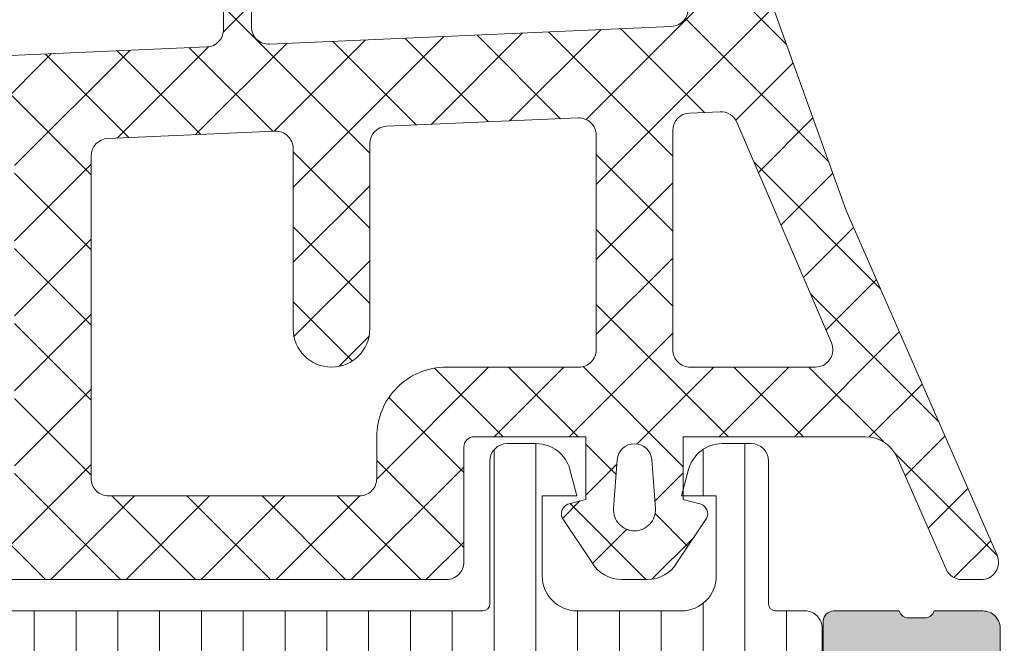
# Model space of a CAD drawing. Header units: millimetres. Extents: x 144573 to 336993, y 74252 to 247042.
# Tile 731 of 1056: x 224750 to 224778, y 185290 to 185308. Entities that reach past the tile are written whole.
import ezdxf

# ---------------------------------------------------------------- set-up
doc = ezdxf.new("R2010")
doc.units = ezdxf.units.MM
doc.layers.add('FASÁDA DETAILNÍ', color=255, linetype='Continuous', lineweight=0)
doc.layers.add('NOVA', color=255, linetype='Continuous', lineweight=0)

# ---------------------------------------------------------------- blocks, each defined once
blk = doc.blocks.new('A$C69D17D4D')
at = {"layer": 'FASÁDA DETAILNÍ'}
h = blk.add_hatch(color=256, dxfattribs=at)
edge = h.paths.add_edge_path()
edge.add_arc((1643.31799277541, 11964.49986385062), 0.5000674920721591, 0.007732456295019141, 89.99226754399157)
edge.add_line((1643.318060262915, 11964.99993133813), (1639.318060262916, 11964.99993133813))
edge.add_arc((1639.318127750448, 11964.49986385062), 0.5000674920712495, 90.00773245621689, 179.9922675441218)
edge.add_line((1638.818060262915, 11964.49993133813), (1638.818060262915, 11963.19988251))
edge.add_arc((1639.318097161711, 11963.1999194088), 0.5000369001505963, 180.0042279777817, 269.9957720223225)
edge.add_line((1639.318060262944, 11962.69988251), (1639.818060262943, 11962.69988251))
edge.add_line((1639.818060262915, 11962.69988251), (1639.818060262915, 11963.69988251))
edge.add_line((1639.818060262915, 11963.69988251), (1641.318060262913, 11963.69988251))
edge.add_arc((1641.318097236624, 11962.69991948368), 0.9999630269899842, -0.002118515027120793, 90.00211851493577, ccw=False)
edge.add_line((1642.318060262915, 11962.69988251), (1642.318060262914, 11958.69988251))
edge.add_arc((1641.317983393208, 11958.69995937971), 1.00007687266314, 270.00440397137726, 359.9955960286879, ccw=False)
edge.add_line((1641.318060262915, 11957.69988251), (1639.818060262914, 11957.69988251))
edge.add_line((1639.818060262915, 11957.69988251), (1639.818060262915, 11958.69988251))
edge.add_line((1639.818060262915, 11958.69988251), (1639.318060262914, 11958.69988251))
edge.add_arc((1639.318002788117, 11958.1999399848), 0.499942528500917, 89.99341311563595, 180.0065868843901)
edge.add_line((1638.818060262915, 11958.19988251), (1638.818060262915, 11955.39989471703))
edge.add_arc((1639.318060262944, 11955.39989471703), 0.5000000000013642, 180, 269.9999999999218)
edge.add_line((1639.318060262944, 11954.89989471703), (1639.518060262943, 11954.89989471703))
edge.add_arc((1639.518060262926, 11955.39989471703), 0.5, 270, 360)
edge.add_line((1640.018060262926, 11955.39989471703), (1640.018060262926, 11955.89989471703))
edge.add_arc((1640.518095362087, 11955.89985961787), 0.5000351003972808, 90.00402178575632, 179.9959782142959, ccw=False)
edge.add_line((1640.518060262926, 11956.39989471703), (1641.318063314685, 11956.39989471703))
edge.add_arc((1641.318046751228, 11955.89987815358), 0.5000165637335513, 0.001897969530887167, 89.99810203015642, ccw=False)
edge.add_line((1641.818063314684, 11955.89989471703), (1641.818063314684, 11924.59990082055))
edge.add_line((1641.818063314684, 11924.59990082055), (1641.385666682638, 11918.56144319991))
edge.add_arc((1640.386446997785, 11918.59989926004), 0.9999594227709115, 270.00000000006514, 357.7959971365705, ccw=False)
edge.add_line((1640.386446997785, 11917.59993983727), (1633.71799478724, 11917.59993983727))
edge.add_arc((1633.717994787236, 11918.09993983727), 0.5, 180, 270.00000000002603, ccw=False)
edge.add_line((1633.217994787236, 11918.09993983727), (1633.217994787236, 11918.99993983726))
edge.add_arc((1632.717994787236, 11918.99993983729), 0.5000000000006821, 359.9999999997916, 449.9999999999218)
edge.add_line((1632.717994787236, 11919.49993983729), (1631.317993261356, 11919.49993983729))
edge.add_arc((1631.050472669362, 11919.57877628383), 0.2788950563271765, 268.8354106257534, 343.5801235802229, ccw=False)
edge.add_line((1631.044804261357, 11919.29993883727), (1630.591210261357, 11919.29993883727))
edge.add_arc((1630.585549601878, 11919.57880693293), 0.2789255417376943, 196.4245945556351, 271.16287007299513, ccw=False)
edge.add_line((1630.318006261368, 11919.49993983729), (1628.43799526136, 11919.49993983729))
edge.add_arc((1628.437995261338, 11919.19993983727), 0.2999999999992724, 89.99999999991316, 180)
edge.add_line((1628.13799526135, 11919.19993983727), (1628.13799526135, 11918.21996551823))
edge.add_arc((1628.437995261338, 11918.21996551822), 0.3000000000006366, 180, 269.9999999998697)
edge.add_line((1628.437995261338, 11917.91996551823), (1631.197993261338, 11917.91996551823))
edge.add_arc((1631.197993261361, 11917.79996551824), 0.1199999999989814, 0, 90.00000000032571, ccw=False)
edge.add_line((1631.317993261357, 11917.79996551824), (1631.317993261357, 11913.49993983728))
edge.add_arc((1630.817993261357, 11913.49993983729), 0.5, -90, 0, ccw=False)
edge.add_line((1630.817993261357, 11912.99993983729), (1630.117993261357, 11912.99993983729))
edge.add_line((1630.117993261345, 11912.99993983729), (1627.725172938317, 11914.38143529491))
edge.add_arc((1627.656113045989, 11914.26182005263), 0.1381197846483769, 60.00000000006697, 180)
edge.add_line((1627.517993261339, 11914.26182005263), (1627.51799326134, 11910.49993983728))
edge.add_arc((1625.517993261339, 11910.49993983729), 1.999999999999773, -89.99999999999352, 0, ccw=False)
edge.add_line((1625.517993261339, 11908.49993983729), (1624.94999787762, 11908.49993983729))
edge.add_arc((1624.949997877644, 11907.99993983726), 0.500000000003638, 90.0000000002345, 124.4790717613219)
edge.add_arc((1627.497471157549, 11904.29044123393), 4.999999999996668, 124.4790717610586, 174.6507719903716)
edge.add_arc((1622.656119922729, 11904.73805962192), 0.1381197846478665, 172.2975625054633, 299.9999999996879)
edge.add_line((1622.725179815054, 11904.61844437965), (1625.118000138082, 11905.99993983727))
edge.add_line((1625.118000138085, 11905.99993983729), (1625.818000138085, 11905.99993983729))
edge.add_arc((1625.818000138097, 11905.49993983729), 0.5, 0, 90, ccw=False)
edge.add_line((1626.318000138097, 11905.49993983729), (1626.318000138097, 11901.19991415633))
edge.add_arc((1626.198000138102, 11901.19991415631), 0.1199999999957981, -90.00000000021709, 0, ccw=False)
edge.add_line((1626.198000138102, 11901.07991415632), (1623.438002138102, 11901.07991415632))
edge.add_arc((1623.438002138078, 11900.77991415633), 0.3000000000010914, 90.00000000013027, 180)
edge.add_line((1623.13800213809, 11900.77991415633), (1623.13800213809, 11899.79993983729))
edge.add_arc((1623.438002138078, 11899.79993983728), 0.2999999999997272, 180, 270.0000000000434)
edge.add_line((1623.438002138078, 11899.49993983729), (1625.318013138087, 11899.49993983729))
edge.add_arc((1625.585556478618, 11899.42107274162), 0.2789255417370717, 88.83712992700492, 163.5754054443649, ccw=False)
edge.add_line((1625.591217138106, 11899.69994083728), (1626.044811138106, 11899.69994083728))
edge.add_arc((1626.050479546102, 11899.42110339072), 0.2788950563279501, 16.419876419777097, 91.16458937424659, ccw=False)
edge.add_line((1626.318000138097, 11899.49993983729), (1629.318058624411, 11899.49993983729))
edge.add_line((1629.318058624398, 11899.49993983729), (1630.018161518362, 11900.20001220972))
edge.add_line((1630.018161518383, 11900.20001220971), (1630.018161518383, 11900.80001831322))
edge.add_line((1630.018161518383, 11900.80001831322), (1628.418155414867, 11900.80001831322))
edge.add_arc((1628.418164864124, 11901.30002776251), 0.5000094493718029, 180.0010827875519, 269.99891721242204, ccw=False)
edge.add_line((1627.918155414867, 11901.30001831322), (1627.918155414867, 11901.69544639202))
edge.add_arc((1628.418155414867, 11901.69544639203), 0.4999999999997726, 165.0000000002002, 180.0000000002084, ccw=False)
edge.add_line((1627.935192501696, 11901.82485591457), (1628.319401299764, 11903.25874266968))
edge.add_arc((1629.285327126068, 11902.99992362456), 1.000000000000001, 89.99999999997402, 165.0000000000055, ccw=False)
edge.add_line((1629.285327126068, 11903.99992362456), (1635.01814931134, 11903.99992362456))
edge.add_line((1635.018149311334, 11903.99992362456), (1635.018149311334, 11900.80001831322))
edge.add_line((1635.018149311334, 11900.80001831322), (1634.218161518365, 11900.80001831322))
edge.add_line((1634.218161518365, 11900.80001831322), (1634.218161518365, 11900.20001220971))
edge.add_line((1634.218161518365, 11900.20001220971), (1635.430594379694, 11899.50003052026))
edge.add_line((1635.430594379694, 11899.50003052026), (1636.518149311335, 11899.50003052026))
edge.add_line((1636.518149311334, 11899.50003052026), (1636.518149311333, 11914.49993983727))
edge.add_arc((1637.018149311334, 11914.49993983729), 0.5000000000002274, 90, 180, ccw=False)
edge.add_line((1637.018149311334, 11914.99993983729), (1642.818060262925, 11914.99993983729))
edge.add_arc((1642.818060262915, 11915.99993983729), 1, 269.999999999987, 360)
edge.add_line((1643.818060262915, 11915.99993983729), (1643.818060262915, 11964.49993133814))
edge = h.paths.add_edge_path(flags=16)
edge.add_line((1634.218161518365, 11905.59992362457), (1629.818161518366, 11905.59992362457))
edge.add_arc((1629.818161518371, 11906.09992362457), 0.5, 180, 270, ccw=False)
edge.add_line((1629.318161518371, 11906.09992362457), (1629.318161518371, 11910.49992362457))
edge.add_arc((1629.818161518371, 11910.49992362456), 0.5, 90, 180, ccw=False)
edge.add_line((1629.818161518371, 11910.99992362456), (1634.218161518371, 11910.99992362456))
edge.add_arc((1634.218161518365, 11910.49992362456), 0.5, 0, 90, ccw=False)
edge.add_line((1634.718161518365, 11910.49992362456), (1634.718161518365, 11906.09992362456))
edge.add_arc((1634.218161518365, 11906.09992362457), 0.5, -90, 0, ccw=False)
h = blk.add_hatch(dxfattribs=at)
h.set_pattern_fill('ANSI37', color=256, scale=0.48, angle=180, style=0)
h.set_pattern_definition([(225, (1618.818060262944, 11924.49993133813), (1.077630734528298, -1.077630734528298), []), (315, (1618.818060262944, 11924.49993133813), (1.077630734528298, 1.077630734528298), [])])
edge = h.paths.add_edge_path(flags=16)
edge.add_line((1622.219337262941, 11923.83563733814), (1622.119593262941, 11922.44278333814))
edge.add_arc((1622.718060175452, 11922.39992584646), 0.5999995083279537, 175.9039194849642, 270.0000083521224)
edge.add_arc((1622.718060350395, 11922.39992584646), 0.5999995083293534, 269.9999916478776, 364.0960805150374)
edge.add_line((1623.316527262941, 11922.44278333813), (1623.216783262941, 11923.83563733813))
edge.add_arc((1622.718060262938, 11923.79992286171), 0.5000001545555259, 4.096064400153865, 175.903935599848)
edge = h.paths.add_edge_path(flags=16)
edge.add_arc((1624.318056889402, 11926.99993096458), 0.49999962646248, 179.9999571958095, 270.0000428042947)
edge.add_line((1624.318057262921, 11926.49993133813), (1627.911742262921, 11926.49993133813))
edge.add_arc((1627.911742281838, 11926.99993167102), 0.5000003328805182, 269.9999978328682, 383.218026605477)
edge.add_line((1628.371248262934, 11927.19704733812), (1625.655370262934, 11933.52814933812))
edge.add_arc((1625.195864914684, 11933.33103341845), 0.4999998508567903, 23.21808179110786, 92.50011063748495)
edge.add_line((1625.174054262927, 11933.83055733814), (1624.296247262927, 11933.79223133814))
edge.add_arc((1624.318056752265, 11933.29270772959), 0.4999994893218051, 92.49997911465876, 180.0000448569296)
edge.add_line((1623.818057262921, 11933.29270733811), (1623.818057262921, 11926.99993133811))
edge = h.paths.add_edge_path(flags=16)
edge.add_line((1598.764138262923, 11932.40809333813), (1594.615468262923, 11923.51124033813))
edge.add_arc((1595.068622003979, 11923.29993120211), 0.4999998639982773, 154.9999920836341, 270.0000296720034)
edge.add_line((1595.068622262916, 11922.79993133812), (1604.418057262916, 11922.79993133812))
edge.add_arc((1604.418057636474, 11923.2999309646), 0.4999996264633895, 269.9999571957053, 360.0000428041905)
edge.add_line((1604.918057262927, 11923.29993133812), (1604.918057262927, 11932.42385433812))
edge.add_arc((1604.418057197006, 11932.42385417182), 0.5000000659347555, 1.905586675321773e-05, 92.50002724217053)
edge.add_line((1604.396247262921, 11932.92337833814), (1599.195483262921, 11932.69630833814))
edge.add_arc((1599.217292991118, 11932.19678293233), 0.5000012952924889, 92.49999747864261, 154.9999080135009)
edge = h.paths.add_edge_path(flags=16)
edge.add_arc((1607.618056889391, 11923.2999309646), 0.49999962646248, 179.9999571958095, 270.0000428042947)
edge.add_line((1607.618057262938, 11922.79993133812), (1614.818057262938, 11922.79993133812))
edge.add_arc((1614.818057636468, 11923.2999309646), 0.4999996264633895, 269.9999571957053, 360.0000428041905)
edge.add_line((1615.318057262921, 11923.29993133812), (1615.318057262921, 11924.49993133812))
edge.add_arc((1617.318055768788, 11924.49993283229), 1.999998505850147, 89.99995719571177, 180.0000428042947, ccw=False)
edge.add_line((1617.318057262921, 11926.49993133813), (1621.118057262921, 11926.49993133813))
edge.add_arc((1621.118057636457, 11926.99993096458), 0.4999996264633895, 269.9999571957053, 360.0000428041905)
edge.add_line((1621.618057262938, 11926.99993133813), (1621.618057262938, 11933.15299233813))
edge.add_arc((1621.118057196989, 11933.15299217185), 0.5000000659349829, 1.905586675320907e-05, 92.50002724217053)
edge.add_line((1621.096247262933, 11933.65251633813), (1615.596247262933, 11933.41238133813))
edge.add_arc((1615.618056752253, 11932.91285772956), 0.499999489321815, 92.49997911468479, 180.0000448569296)
edge.add_line((1615.118057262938, 11932.91285733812), (1615.118057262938, 11927.59993133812))
edge.add_arc((1614.018057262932, 11927.59993133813), 1.099999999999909, -180, 0, ccw=False)
edge.add_line((1612.918057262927, 11927.59993133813), (1612.918057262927, 11932.77314233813))
edge.add_arc((1612.418057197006, 11932.77314217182), 0.500000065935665, 1.905586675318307e-05, 92.50002724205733)
edge.add_line((1612.396247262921, 11933.27266633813), (1607.596247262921, 11933.06309333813))
edge.add_arc((1607.618056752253, 11932.56356972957), 0.4999994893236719, 92.49997911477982, 180.0000448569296)
edge.add_line((1607.118057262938, 11932.56356933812), (1607.118057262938, 11923.29993133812))
edge = h.paths.add_edge_path()
edge.add_line((1592.405004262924, 11924.68638833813), (1596.502853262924, 11933.47425433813))
edge.add_ellipse((1599.221778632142, 11932.20639684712), major_axis=(-3.000002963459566, 0), ratio=1, start_angle=272.500058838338, end_angle=334.99996937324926, ccw=False)
edge.add_line((1599.090917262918, 11935.20354433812), (1599.739867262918, 11935.23187833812))
edge.add_ellipse((1599.7180577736, 11935.73140194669), major_axis=(-0.4999994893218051, 0), ratio=1, start_angle=92.49997911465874, end_angle=180.0000448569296)
edge.add_line((1600.218057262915, 11935.73140233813), (1600.218057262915, 11936.69993133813))
edge.add_ellipse((1600.318057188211, 11936.69993141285), major_axis=(-0.09999992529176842, 0), ratio=1, start_angle=-90.00004280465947, end_angle=4.280439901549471e-05, ccw=False)
edge.add_line((1600.318057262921, 11936.79993133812), (1600.918057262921, 11936.79993133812))
edge.add_ellipse((1600.918057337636, 11936.69993141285), major_axis=(-0.09999992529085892, 0), ratio=1, start_angle=179.9999571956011, end_angle=270.00004280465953, ccw=False)
edge.add_line((1601.018057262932, 11936.69993133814), (1601.018057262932, 11935.79689333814))
edge.add_ellipse((1601.518057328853, 11935.79689350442), major_axis=(-0.500000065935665, 0), ratio=1, start_angle=1.905586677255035e-05, end_angle=92.50002724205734)
edge.add_line((1601.539867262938, 11935.29736933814), (1610.440161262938, 11935.69120733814))
edge.add_ellipse((1610.418057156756, 11936.19071861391), major_axis=(-0.5000001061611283, 0), ratio=1, start_angle=92.53376922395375, end_angle=180.000082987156)
edge.add_line((1610.918057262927, 11936.19071933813), (1610.918057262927, 11936.79993133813))
edge.add_ellipse((1611.018057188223, 11936.79993141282), major_axis=(-0.09999992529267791, 0), ratio=1, start_angle=-90.00004280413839, end_angle=4.280439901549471e-05, ccw=False)
edge.add_line((1611.018057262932, 11936.89993133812), (1611.618057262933, 11936.89993133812))
edge.add_ellipse((1611.618057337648, 11936.79993141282), major_axis=(-0.09999992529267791, 0), ratio=1, start_angle=179.9999571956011, end_angle=270.0000428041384, ccw=False)
edge.add_line((1611.718057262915, 11936.79993133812), (1611.718057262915, 11936.27036933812))
edge.add_ellipse((1612.218057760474, 11936.2703690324), major_axis=(-0.5000004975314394, 0), ratio=1, start_angle=-3.503449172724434e-05, end_angle=92.53369799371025)
edge.add_line((1612.240161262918, 11935.77085733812), (1623.780386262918, 11936.28151333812))
edge.add_ellipse((1623.758576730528, 11936.78103793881), major_axis=(-0.5000004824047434, 0), ratio=1, start_angle=92.49997908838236, end_angle=183.2170573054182)
edge.add_line((1624.25778926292, 11936.80909733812), (1623.96922626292, 11941.94284033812))
edge.add_ellipse((1623.558808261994, 11941.82728491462), major_axis=(-0.4263754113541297, 0), ratio=1, start_angle=195.724854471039, end_angle=339.2410276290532)
edge.add_line((1623.160113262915, 11941.97840833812), (1623.161353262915, 11941.74580533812))
edge.add_line((1623.161353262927, 11941.74580533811), (1623.459491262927, 11939.86322633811))
edge.add_line((1623.45949126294, 11939.86322633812), (1623.05906526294, 11937.01394133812))
edge.add_ellipse((1622.761984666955, 11937.05569193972), major_axis=(-0.2999999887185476, 0), ratio=1, start_angle=55.40225361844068, end_angle=172.0002559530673, ccw=False)
edge.add_ellipse((1624.295098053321, 11939.2782630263), major_axis=(-3.000047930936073, 0), ratio=1, start_angle=-18.008424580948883, end_angle=55.40235871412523, ccw=False)
edge.add_line((1621.442019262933, 11940.20574833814), (1622.075595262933, 11942.46063933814))
edge.add_ellipse((1622.850807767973, 11942.29970979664), major_axis=(-0.7917403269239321, 0), ratio=1, start_angle=276.7983462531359, end_angle=348.2723102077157, ccw=False)
edge.add_line((1622.757085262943, 11943.08588333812), (1623.815295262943, 11943.08710433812))
edge.add_ellipse((1623.686171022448, 11941.90801811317), major_axis=(-1.186135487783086, 0), ratio=1, start_angle=198.6555764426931, end_angle=263.7503218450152, ccw=False)
edge.add_line((1624.809985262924, 11942.28743733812), (1625.904318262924, 11939.04609733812))
edge.add_line((1625.904318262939, 11939.04609733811), (1628.794096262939, 11930.99630233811))
edge.add_line((1628.794096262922, 11930.99630233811), (1633.126905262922, 11921.09842533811))
edge.add_ellipse((1632.667896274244, 11920.90015527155), major_axis=(-0.5000002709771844, 0), ratio=1, start_angle=90.06657637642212, end_angle=203.3620494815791, ccw=False)
edge.add_line((1632.668477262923, 11920.40015533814), (1632.121776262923, 11920.39952033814))
edge.add_ellipse((1632.121195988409, 11920.89952044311), major_axis=(-0.5000004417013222, 0), ratio=1, start_angle=23.920824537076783, end_angle=90.06649451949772, ccw=False)
edge.add_line((1631.664142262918, 11920.69678333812), (1630.262386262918, 11923.90078633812))
edge.add_ellipse((1629.346245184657, 11923.49993200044), major_axis=(-0.9999993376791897, 0), ratio=1, start_angle=203.6316147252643, end_angle=270.0000528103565)
edge.add_line((1629.346244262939, 11924.49993133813), (1624.118302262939, 11924.49993133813))
edge.add_line((1624.118302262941, 11924.49993133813), (1624.118293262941, 11922.70045233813))
edge.add_line((1624.118293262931, 11922.70045233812), (1624.633094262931, 11922.56251033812))
edge.add_ellipse((1624.518329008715, 11922.28535631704), major_axis=(-0.2999756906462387, 0), ratio=1, start_angle=157.4964333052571, end_angle=247.5062997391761, ccw=False)
edge.add_line((1624.795463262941, 11922.17054333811), (1623.946296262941, 11920.90041633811))
edge.add_ellipse((1623.080432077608, 11921.40013710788), major_axis=(-0.9997207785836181, 0), ratio=1, start_angle=89.99238815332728, end_angle=150.0092393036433, ccw=False)
edge.add_line((1623.080299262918, 11920.40041633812), (1622.355938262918, 11920.40044733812))
edge.add_ellipse((1622.356146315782, 11921.40018517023), major_axis=(-0.9997378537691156, 0), ratio=1, start_angle=29.99132494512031, end_angle=89.98807632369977, ccw=False)
edge.add_line((1621.490272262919, 11920.90044733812), (1620.64110526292, 11922.17054333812))
edge.add_ellipse((1620.918252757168, 11922.28535522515), major_axis=(-0.2999875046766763, 0), ratio=1, start_angle=-67.50139619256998, end_angle=22.502406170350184, ccw=False)
edge.add_line((1620.803459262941, 11922.56251033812), (1621.318275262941, 11922.70048233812))
edge.add_line((1621.318275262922, 11922.70048233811), (1621.318283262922, 11924.49993133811))
edge.add_line((1621.318283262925, 11924.49993133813), (1618.118056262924, 11924.49993133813))
edge.add_ellipse((1618.118056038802, 11924.19993156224), major_axis=(-0.2999997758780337, 0), ratio=1, start_angle=-90.00004280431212, end_angle=4.280405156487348e-05)
edge.add_line((1617.818056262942, 11924.19993133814), (1617.818056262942, 11920.89993533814))
edge.add_ellipse((1617.318056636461, 11920.89993496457), major_axis=(-0.49999962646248, 0), ratio=1, start_angle=89.99995719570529, end_angle=180.0000428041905, ccw=False)
edge.add_line((1617.318056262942, 11920.39993533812), (1590.420434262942, 11920.39993533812))
edge.add_line((1590.420434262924, 11920.39993533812), (1589.525316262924, 11921.95032733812))
edge.add_ellipse((1589.958328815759, 11922.20032742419), major_axis=(-0.4999999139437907, 0), ratio=1, start_angle=-89.99993664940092, end_angle=30.000017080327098, ccw=False)
edge.add_line((1589.958328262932, 11922.70032733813), (1589.958328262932, 11924.39769833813))
edge.add_line((1589.958328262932, 11924.39769833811), (1591.951850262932, 11924.39769833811))
edge.add_ellipse((1591.951850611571, 11924.89769859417), major_axis=(-0.500000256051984, 0), ratio=1, start_angle=89.99996004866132, end_angle=154.9998714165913)
h = blk.add_hatch(dxfattribs=at)
h.set_pattern_fill('ANSI37', color=256, scale=0.48, angle=180, style=0)
h.set_pattern_definition([(225, (1618.818060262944, 11924.49993115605), (1.077630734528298, -1.077630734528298), []), (315, (1618.818060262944, 11924.49993115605), (1.077630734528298, 1.077630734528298), [])])
edge = h.paths.add_edge_path(flags=16)
edge.add_line((1622.219337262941, 11923.83563715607), (1622.119593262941, 11922.44278315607))
edge.add_arc((1622.718060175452, 11922.39992566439), 0.5999995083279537, 175.9039194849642, 270.0000083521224)
edge.add_arc((1622.718060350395, 11922.39992566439), 0.5999995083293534, 269.9999916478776, 364.0960805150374)
edge.add_line((1623.316527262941, 11922.44278315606), (1623.216783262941, 11923.83563715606))
edge.add_arc((1622.718060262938, 11923.79992267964), 0.5000001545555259, 4.096064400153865, 175.903935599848)
edge = h.paths.add_edge_path(flags=16)
edge.add_arc((1624.318056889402, 11926.99993078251), 0.49999962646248, 179.9999571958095, 270.0000428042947)
edge.add_line((1624.318057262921, 11926.49993115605), (1627.911742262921, 11926.49993115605))
edge.add_arc((1627.911742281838, 11926.99993148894), 0.5000003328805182, 269.9999978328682, 383.218026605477)
edge.add_line((1628.371248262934, 11927.19704715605), (1625.655370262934, 11933.52814915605))
edge.add_arc((1625.195864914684, 11933.33103323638), 0.4999998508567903, 23.21808179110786, 92.50011063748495)
edge.add_line((1625.174054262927, 11933.83055715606), (1624.296247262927, 11933.79223115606))
edge.add_arc((1624.318056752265, 11933.29270754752), 0.4999994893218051, 92.49997911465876, 180.0000448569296)
edge.add_line((1623.818057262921, 11933.29270715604), (1623.818057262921, 11926.99993115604))
edge = h.paths.add_edge_path(flags=16)
edge.add_line((1598.764138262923, 11932.40809315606), (1594.615468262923, 11923.51124015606))
edge.add_arc((1595.068622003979, 11923.29993102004), 0.4999998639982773, 154.9999920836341, 270.0000296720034)
edge.add_line((1595.068622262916, 11922.79993115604), (1604.418057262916, 11922.79993115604))
edge.add_arc((1604.418057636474, 11923.29993078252), 0.4999996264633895, 269.9999571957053, 360.0000428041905)
edge.add_line((1604.918057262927, 11923.29993115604), (1604.918057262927, 11932.42385415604))
edge.add_arc((1604.418057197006, 11932.42385398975), 0.5000000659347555, 1.905586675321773e-05, 92.50002724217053)
edge.add_line((1604.396247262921, 11932.92337815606), (1599.195483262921, 11932.69630815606))
edge.add_arc((1599.217292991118, 11932.19678275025), 0.5000012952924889, 92.49999747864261, 154.9999080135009)
edge = h.paths.add_edge_path(flags=16)
edge.add_arc((1607.618056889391, 11923.29993078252), 0.49999962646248, 179.9999571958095, 270.0000428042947)
edge.add_line((1607.618057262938, 11922.79993115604), (1614.818057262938, 11922.79993115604))
edge.add_arc((1614.818057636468, 11923.29993078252), 0.4999996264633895, 269.9999571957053, 360.0000428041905)
edge.add_line((1615.318057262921, 11923.29993115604), (1615.318057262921, 11924.49993115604))
edge.add_arc((1617.318055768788, 11924.49993265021), 1.999998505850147, 89.99995719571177, 180.0000428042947, ccw=False)
edge.add_line((1617.318057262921, 11926.49993115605), (1621.118057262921, 11926.49993115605))
edge.add_arc((1621.118057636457, 11926.99993078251), 0.4999996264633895, 269.9999571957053, 360.0000428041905)
edge.add_line((1621.618057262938, 11926.99993115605), (1621.618057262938, 11933.15299215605))
edge.add_arc((1621.118057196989, 11933.15299198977), 0.5000000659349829, 1.905586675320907e-05, 92.50002724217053)
edge.add_line((1621.096247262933, 11933.65251615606), (1615.596247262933, 11933.41238115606))
edge.add_arc((1615.618056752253, 11932.91285754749), 0.499999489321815, 92.49997911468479, 180.0000448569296)
edge.add_line((1615.118057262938, 11932.91285715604), (1615.118057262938, 11927.59993115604))
edge.add_arc((1614.018057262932, 11927.59993115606), 1.099999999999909, -180, 0, ccw=False)
edge.add_line((1612.918057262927, 11927.59993115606), (1612.918057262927, 11932.77314215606))
edge.add_arc((1612.418057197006, 11932.77314198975), 0.500000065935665, 1.905586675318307e-05, 92.50002724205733)
edge.add_line((1612.396247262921, 11933.27266615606), (1607.596247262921, 11933.06309315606))
edge.add_arc((1607.618056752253, 11932.56356954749), 0.4999994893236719, 92.49997911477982, 180.0000448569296)
edge.add_line((1607.118057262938, 11932.56356915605), (1607.118057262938, 11923.29993115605))
edge = h.paths.add_edge_path()
edge.add_line((1592.405004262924, 11924.68638815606), (1596.502853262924, 11933.47425415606))
edge.add_ellipse((1599.221778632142, 11932.20639666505), major_axis=(-3.000002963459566, 0), ratio=1, start_angle=272.500058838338, end_angle=334.99996937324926, ccw=False)
edge.add_line((1599.090917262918, 11935.20354415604), (1599.739867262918, 11935.23187815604))
edge.add_ellipse((1599.7180577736, 11935.73140176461), major_axis=(-0.4999994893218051, 0), ratio=1, start_angle=92.49997911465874, end_angle=180.0000448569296)
edge.add_line((1600.218057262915, 11935.73140215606), (1600.218057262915, 11936.69993115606))
edge.add_ellipse((1600.318057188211, 11936.69993123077), major_axis=(-0.09999992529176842, 0), ratio=1, start_angle=-90.00004280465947, end_angle=4.280439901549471e-05, ccw=False)
edge.add_line((1600.318057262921, 11936.79993115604), (1600.918057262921, 11936.79993115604))
edge.add_ellipse((1600.918057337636, 11936.69993123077), major_axis=(-0.09999992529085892, 0), ratio=1, start_angle=179.9999571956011, end_angle=270.00004280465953, ccw=False)
edge.add_line((1601.018057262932, 11936.69993115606), (1601.018057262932, 11935.79689315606))
edge.add_ellipse((1601.518057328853, 11935.79689332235), major_axis=(-0.500000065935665, 0), ratio=1, start_angle=1.905586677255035e-05, end_angle=92.50002724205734)
edge.add_line((1601.539867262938, 11935.29736915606), (1610.440161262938, 11935.69120715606))
edge.add_ellipse((1610.418057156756, 11936.19071843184), major_axis=(-0.5000001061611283, 0), ratio=1, start_angle=92.53376922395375, end_angle=180.000082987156)
edge.add_line((1610.918057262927, 11936.19071915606), (1610.918057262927, 11936.79993115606))
edge.add_ellipse((1611.018057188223, 11936.79993123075), major_axis=(-0.09999992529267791, 0), ratio=1, start_angle=-90.00004280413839, end_angle=4.280439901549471e-05, ccw=False)
edge.add_line((1611.018057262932, 11936.89993115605), (1611.618057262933, 11936.89993115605))
edge.add_ellipse((1611.618057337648, 11936.79993123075), major_axis=(-0.09999992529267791, 0), ratio=1, start_angle=179.9999571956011, end_angle=270.0000428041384, ccw=False)
edge.add_line((1611.718057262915, 11936.79993115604), (1611.718057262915, 11936.27036915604))
edge.add_ellipse((1612.218057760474, 11936.27036885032), major_axis=(-0.5000004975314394, 0), ratio=1, start_angle=-3.503449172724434e-05, end_angle=92.53369799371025)
edge.add_line((1612.240161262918, 11935.77085715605), (1623.780386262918, 11936.28151315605))
edge.add_ellipse((1623.758576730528, 11936.78103775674), major_axis=(-0.5000004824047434, 0), ratio=1, start_angle=92.49997908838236, end_angle=183.2170573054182)
edge.add_line((1624.25778926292, 11936.80909715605), (1623.96922626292, 11941.94284015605))
edge.add_ellipse((1623.558808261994, 11941.82728473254), major_axis=(-0.4263754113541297, 0), ratio=1, start_angle=195.724854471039, end_angle=339.2410276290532)
edge.add_line((1623.160113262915, 11941.97840815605), (1623.161353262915, 11941.74580515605))
edge.add_line((1623.161353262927, 11941.74580515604), (1623.459491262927, 11939.86322615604))
edge.add_line((1623.45949126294, 11939.86322615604), (1623.05906526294, 11937.01394115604))
edge.add_ellipse((1622.761984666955, 11937.05569175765), major_axis=(-0.2999999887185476, 0), ratio=1, start_angle=55.40225361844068, end_angle=172.0002559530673, ccw=False)
edge.add_ellipse((1624.295098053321, 11939.27826284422), major_axis=(-3.000047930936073, 0), ratio=1, start_angle=-18.008424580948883, end_angle=55.40235871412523, ccw=False)
edge.add_line((1621.442019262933, 11940.20574815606), (1622.075595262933, 11942.46063915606))
edge.add_ellipse((1622.850807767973, 11942.29970961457), major_axis=(-0.7917403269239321, 0), ratio=1, start_angle=276.7983462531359, end_angle=348.2723102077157, ccw=False)
edge.add_line((1622.757085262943, 11943.08588315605), (1623.815295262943, 11943.08710415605))
edge.add_ellipse((1623.686171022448, 11941.9080179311), major_axis=(-1.186135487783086, 0), ratio=1, start_angle=198.6555764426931, end_angle=263.7503218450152, ccw=False)
edge.add_line((1624.809985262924, 11942.28743715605), (1625.904318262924, 11939.04609715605))
edge.add_line((1625.904318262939, 11939.04609715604), (1628.794096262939, 11930.99630215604))
edge.add_line((1628.794096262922, 11930.99630215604), (1633.126905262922, 11921.09842515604))
edge.add_ellipse((1632.667896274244, 11920.90015508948), major_axis=(-0.5000002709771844, 0), ratio=1, start_angle=90.06657637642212, end_angle=203.3620494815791, ccw=False)
edge.add_line((1632.668477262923, 11920.40015515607), (1632.121776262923, 11920.39952015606))
edge.add_ellipse((1632.121195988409, 11920.89952026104), major_axis=(-0.5000004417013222, 0), ratio=1, start_angle=23.920824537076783, end_angle=90.06649451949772, ccw=False)
edge.add_line((1631.664142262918, 11920.69678315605), (1630.262386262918, 11923.90078615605))
edge.add_ellipse((1629.346245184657, 11923.49993181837), major_axis=(-0.9999993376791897, 0), ratio=1, start_angle=203.6316147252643, end_angle=270.0000528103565)
edge.add_line((1629.346244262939, 11924.49993115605), (1624.118302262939, 11924.49993115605))
edge.add_line((1624.118302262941, 11924.49993115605), (1624.118293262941, 11922.70045215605))
edge.add_line((1624.118293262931, 11922.70045215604), (1624.633094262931, 11922.56251015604))
edge.add_ellipse((1624.518329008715, 11922.28535613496), major_axis=(-0.2999756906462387, 0), ratio=1, start_angle=157.4964333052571, end_angle=247.5062997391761, ccw=False)
edge.add_line((1624.795463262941, 11922.17054315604), (1623.946296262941, 11920.90041615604))
edge.add_ellipse((1623.080432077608, 11921.4001369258), major_axis=(-0.9997207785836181, 0), ratio=1, start_angle=89.99238815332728, end_angle=150.0092393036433, ccw=False)
edge.add_line((1623.080299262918, 11920.40041615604), (1622.355938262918, 11920.40044715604))
edge.add_ellipse((1622.356146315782, 11921.40018498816), major_axis=(-0.9997378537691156, 0), ratio=1, start_angle=29.99132494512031, end_angle=89.98807632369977, ccw=False)
edge.add_line((1621.490272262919, 11920.90044715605), (1620.64110526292, 11922.17054315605))
edge.add_ellipse((1620.918252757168, 11922.28535504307), major_axis=(-0.2999875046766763, 0), ratio=1, start_angle=-67.50139619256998, end_angle=22.502406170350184, ccw=False)
edge.add_line((1620.803459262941, 11922.56251015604), (1621.318275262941, 11922.70048215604))
edge.add_line((1621.318275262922, 11922.70048215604), (1621.318283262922, 11924.49993115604))
edge.add_line((1621.318283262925, 11924.49993115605), (1618.118056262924, 11924.49993115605))
edge.add_ellipse((1618.118056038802, 11924.19993138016), major_axis=(-0.2999997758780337, 0), ratio=1, start_angle=-90.00004280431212, end_angle=4.280405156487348e-05)
edge.add_line((1617.818056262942, 11924.19993115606), (1617.818056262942, 11920.89993515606))
edge.add_ellipse((1617.318056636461, 11920.8999347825), major_axis=(-0.49999962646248, 0), ratio=1, start_angle=89.99995719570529, end_angle=180.0000428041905, ccw=False)
edge.add_line((1617.318056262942, 11920.39993515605), (1590.420434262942, 11920.39993515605))
edge.add_line((1590.420434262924, 11920.39993515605), (1589.525316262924, 11921.95032715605))
edge.add_ellipse((1589.958328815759, 11922.20032724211), major_axis=(-0.4999999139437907, 0), ratio=1, start_angle=-89.99993664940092, end_angle=30.000017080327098, ccw=False)
edge.add_line((1589.958328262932, 11922.70032715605), (1589.958328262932, 11924.39769815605))
edge.add_line((1589.958328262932, 11924.39769815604), (1591.951850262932, 11924.39769815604))
edge.add_ellipse((1591.951850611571, 11924.8976984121), major_axis=(-0.500000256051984, 0), ratio=1, start_angle=89.99996004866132, end_angle=154.9998714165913)
h = blk.add_hatch(dxfattribs=at)
h.set_pattern_fill('LINIE', color=256, scale=1.2, angle=90, style=0)
h.set_pattern_definition([(90, (19.28296211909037, -0.6246130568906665), (-1.2, 7.347638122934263e-17), [])])
edge = h.paths.add_edge_path()
edge.add_arc((1628.407976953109, 11918.19074167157), 0.2999999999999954, -179.99792470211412, -89.99792470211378, ccw=False)
edge.add_line((1628.107976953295, 11918.19073080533), (1628.107948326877, 11919.00106213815))
edge.add_arc((1627.607951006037, 11919.00104670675), 0.4999973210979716, 0.001768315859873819, 90.0023822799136)
edge.add_line((1627.607930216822, 11919.50104402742), (1626.766857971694, 11919.50236457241))
edge.add_arc((1626.766857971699, 11919.70236457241), 0.1999999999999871, -179.99999999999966, -89.99999999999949, ccw=False)
edge.add_line((1626.566857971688, 11919.70236457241), (1626.566857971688, 11923.8023645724))
edge.add_arc((1626.066857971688, 11923.80236457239), 0.5000000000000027, -5.216109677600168e-13, 89.99999999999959)
edge.add_line((1626.066857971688, 11924.30236457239), (1625.23610874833, 11924.30236457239))
edge.add_arc((1625.23610874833, 11923.30236457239), 0.9999999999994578, 90.00000000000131, 164.9999999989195)
edge.add_line((1624.270182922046, 11923.56118361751), (1624.066857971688, 11922.80236457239))
edge.add_line((1624.066857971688, 11922.80236457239), (1625.066857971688, 11922.80236457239))
edge.add_line((1625.066857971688, 11922.80236457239), (1625.066857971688, 11920.5023645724))
edge.add_arc((1624.062731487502, 11920.50407381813), 1.004127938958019, -89.76591227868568, -0.09753001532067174, ccw=False)
edge.add_line((1624.066833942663, 11919.49995425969), (1621.066955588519, 11919.49995425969))
edge.add_arc((1621.070983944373, 11920.50407360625), 1.004127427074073, 180.0975179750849, 269.77014032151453, ccw=False)
edge.add_line((1620.066857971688, 11920.5023645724), (1620.066857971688, 11922.80236457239))
edge.add_line((1620.066857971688, 11922.80236457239), (1621.066857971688, 11922.80236457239))
edge.add_line((1621.066857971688, 11922.80236457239), (1620.863533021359, 11923.56118361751))
edge.add_arc((1619.897607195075, 11923.30236457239), 1.000000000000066, 15.00000000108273, 89.99999999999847)
edge.add_line((1619.897607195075, 11924.30236457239), (1619.066857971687, 11924.30236457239))
edge.add_arc((1619.066857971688, 11923.80236457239), 0.4999999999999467, 89.99999999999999, 180)
edge.add_line((1618.566857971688, 11923.80236457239), (1618.566857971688, 11919.7023645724))
edge.add_arc((1618.362684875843, 11919.7040931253), 0.2041804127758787, -88.8441310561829, -0.4850610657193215, ccw=False)
edge.add_line((1618.366803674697, 11919.49995425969), (1592.525436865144, 11919.49993133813))
edge.add_arc((1592.525452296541, 11918.99993401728), 0.4999973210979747, 90.00176831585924, 180.002382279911)
edge.add_line((1592.025454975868, 11918.99991322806), (1592.025483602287, 11918.18958189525))
edge.add_arc((1591.725483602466, 11918.18957102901), 0.299999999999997, -89.9979247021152, 0.0020752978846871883, ccw=False)
edge.add_line((1591.725494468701, 11917.8895710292), (1589.325496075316, 11917.88981604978))
edge.add_arc((1589.325511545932, 11917.3898200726), 0.499995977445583, 90.00177281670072, 180.0023777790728)
edge.add_line((1588.825515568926, 11917.38979932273), (1588.82564221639, 11913.91325782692))
edge.add_arc((1589.81545513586, 11914.05560432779), 0.99999607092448, 188.1836833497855, 302.7290913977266)
edge.add_line((1590.356120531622, 11913.21437126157), (1592.639729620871, 11914.53292369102))
edge.add_arc((1592.88974527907, 11914.09992002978), 0.5000000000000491, 90.00213520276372, 120.00207189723, ccw=False)
edge.add_line((1592.889726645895, 11914.59992002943), (1627.243995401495, 11914.60100634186))
edge.add_arc((1627.244012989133, 11914.10100634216), 0.5000000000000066, 60.00207869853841, 90.00201539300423, ccw=False)
edge.add_line((1627.493997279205, 11914.53402811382), (1629.77770188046, 11913.21564111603))
edge.add_arc((1630.31830633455, 11914.05691334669), 0.9999960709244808, 237.2750591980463, 351.8204672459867)
edge.add_line((1631.308129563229, 11913.91463854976), (1631.308002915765, 11917.39118004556))
edge.add_arc((1630.808006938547, 11917.39116457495), 0.4999959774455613, 0.001772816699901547, 90.00237777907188)
edge.add_line((1630.80798618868, 11917.89116055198), (1628.407987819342, 11917.89074167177))
edge = h.paths.add_edge_path(flags=16)
edge.add_line((1604.216864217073, 11917.70046606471), (1604.216864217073, 11916.40047195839))
edge.add_arc((1603.716867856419, 11916.40046831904), 0.4999963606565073, -90.00041704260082, 0.00041704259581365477, ccw=False)
edge.add_line((1603.716864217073, 11915.90047195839), (1594.866870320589, 11915.90047195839))
edge.add_arc((1594.86686668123, 11916.40046831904), 0.4999963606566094, -180.000417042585, -89.99958295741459, ccw=False)
edge.add_line((1594.366870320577, 11916.40047195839), (1594.366870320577, 11917.70046606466))
edge.add_arc((1594.866870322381, 11917.70048263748), 0.5000000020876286, 90.00000020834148, 180.0018991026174, ccw=False)
edge.add_line((1594.866870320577, 11918.20048263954), (1603.716864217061, 11918.20048263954))
edge.add_arc((1603.716864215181, 11917.70048263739), 0.5000000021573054, -0.0018990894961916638, 89.99999978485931, ccw=False)
edge = h.paths.add_edge_path(flags=16)
edge.add_arc((1614.416870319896, 11917.70048263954), 0.4999999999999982, -2.2737367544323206e-13, 90.000000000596, ccw=False)
edge.add_line((1614.916870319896, 11917.70048263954), (1614.916870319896, 11916.40047195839))
edge.add_arc((1614.416870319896, 11916.40047195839), 0.4999999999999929, -90.00000000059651, -2.8421709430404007e-13, ccw=False)
edge.add_line((1614.416870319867, 11915.90047195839), (1605.716864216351, 11915.90047195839))
edge.add_arc((1605.716864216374, 11916.40047195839), 0.5000000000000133, 180.0000000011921, 269.99999999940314, ccw=False)
edge.add_line((1605.216864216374, 11916.40047195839), (1605.216864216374, 11917.70048263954))
edge.add_arc((1605.716864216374, 11917.70048263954), 0.5000000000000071, 90.0000000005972, 180.0000000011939, ccw=False)
edge.add_line((1605.716864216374, 11918.20048263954), (1614.41687031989, 11918.20048263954))
edge = h.paths.add_edge_path(flags=16)
edge.add_arc((1616.41686668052, 11916.40046831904), 0.4999963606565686, -180.00041704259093, -89.99958295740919, ccw=False)
edge.add_line((1615.916870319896, 11916.40047195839), (1615.916870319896, 11917.70046606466))
edge.add_arc((1616.4168703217, 11917.70048263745), 0.5000000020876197, 90.00000020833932, 180.0018991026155, ccw=False)
edge.add_line((1616.416870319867, 11918.20048263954), (1625.26687947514, 11918.20048263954))
edge.add_arc((1625.266879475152, 11917.70049789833), 0.4999847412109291, -6.252776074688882e-13, 90.00000000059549, ccw=False)
edge.add_line((1625.766864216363, 11917.70049789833), (1625.766864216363, 11916.40048721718))
edge.add_arc((1625.266848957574, 11916.40048721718), 0.5000152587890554, -90.00000000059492, 1.0800249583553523e-12, ccw=False)
edge.add_line((1625.266848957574, 11915.90047195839), (1616.416870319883, 11915.90047195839))
for p, q in [((1619.897607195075, 11924.30236457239), (1619.066857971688, 11924.30236457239)), ((1626.066857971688, 11924.30236457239), (1625.23610874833, 11924.30236457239)), ((1618.566857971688, 11923.80236457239), (1618.566857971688, 11919.70236457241)), ((1626.566857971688, 11919.70236457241), (1626.566857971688, 11923.80236457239)), ((1621.066857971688, 11922.80236457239), (1620.863533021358, 11923.56118361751)), ((1624.270182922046, 11923.56118361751), (1624.066857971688, 11922.80236457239)), ((1620.066857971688, 11920.5023645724), (1620.066857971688, 11922.80236457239)), ((1620.066857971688, 11922.80236457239), (1621.066857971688, 11922.80236457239)), ((1624.066857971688, 11922.80236457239), (1625.066857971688, 11922.80236457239)), ((1625.066857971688, 11922.80236457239), (1625.066857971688, 11920.5023645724)), ((1618.366803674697, 11919.49995425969), (1592.525436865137, 11919.49993133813)), ((1624.066833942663, 11919.49995425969), (1621.066955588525, 11919.49995425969)), ((1627.607930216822, 11919.50104402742), (1626.766857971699, 11919.5023645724)), ((1628.107976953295, 11918.19073080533), (1628.107948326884, 11919.00106213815))]:
    blk.add_line(p, q, dxfattribs=at)
blk.add_lwpolyline([(1633.217994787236, 11918.09993983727), (1633.217994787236, 11918.99993983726, 0.4142135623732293), (1632.717994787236, 11919.49993983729), (1631.317993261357, 11919.49993983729, -0.3382124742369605), (1631.044804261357, 11919.29993883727), (1630.591210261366, 11919.29993883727, -0.33818117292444), (1630.318006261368, 11919.49993983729), (1628.437995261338, 11919.49993983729, 0.414213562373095), (1628.13799526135, 11919.19993983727), (1628.13799526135, 11918.21996551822, 0.414213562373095)], format="xyb", dxfattribs=at)
at = {"layer": 'FASÁDA DETAILNÍ', "extrusion": (0, 0, -1)}
for points in [[(-1601.018057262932, 11936.69993133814), (-1601.018057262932, 11935.79689333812), (-1601.018057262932, 11935.79689333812, -0.427052), (-1601.539867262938, 11935.29736933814), (-1610.44016126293, 11935.69120733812), (-1610.44016126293, 11935.69120733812, -0.40132), (-1610.918057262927, 11936.19071933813), (-1610.918057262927, 11936.79993133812)], [(-1611.718057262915, 11936.79993133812), (-1611.718057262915, 11936.27036933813), (-1611.718057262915, 11936.27036933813, -0.427226), (-1612.240161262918, 11935.77085733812), (-1623.780386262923, 11936.28151333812), (-1623.780386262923, 11936.28151333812, -0.417884), (-1624.25778926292, 11936.80909733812)], [(-1625.904318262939, 11939.04609733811), (-1628.794096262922, 11930.99630233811), (-1633.126905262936, 11921.09842533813), (-1633.126905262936, 11921.09842533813, 0.538982), (-1632.668477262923, 11920.40015533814), (-1632.121776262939, 11920.39952033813), (-1632.121776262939, 11920.39952033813, 0.296905), (-1631.664142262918, 11920.69678333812), (-1630.262386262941, 11923.90078633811), (-1630.262386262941, 11923.90078633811, -0.297963), (-1629.346244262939, 11924.49993133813), (-1624.118302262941, 11924.49993133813), (-1624.118293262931, 11922.70045233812), (-1624.633094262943, 11922.56251033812), (-1624.633094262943, 11922.56251033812, 0.414264), (-1624.795463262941, 11922.17054333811), (-1623.946296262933, 11920.90041633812), (-1623.946296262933, 11920.90041633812, 0.268028), (-1623.080299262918, 11920.40041633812), (-1622.355938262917, 11920.40044733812), (-1622.355938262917, 11920.40044733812, 0.267934), (-1621.490272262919, 11920.90044733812), (-1620.641105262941, 11922.17054333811), (-1620.641105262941, 11922.17054333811, 0.414233), (-1620.803459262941, 11922.56251033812), (-1621.318275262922, 11922.70048233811), (-1621.318283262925, 11924.49993133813), (-1618.118056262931, 11924.49993133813), (-1618.118056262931, 11924.49993133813, -0.414214), (-1617.818056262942, 11924.19993133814), (-1617.818056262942, 11920.89993533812), (-1617.818056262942, 11920.89993533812, 0.414214), (-1617.318056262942, 11920.39993533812), (-1590.420434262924, 11920.39993533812)], [(-1601.018057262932, 11936.69993115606), (-1601.018057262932, 11935.79689315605), (-1601.018057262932, 11935.79689315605, -0.427052), (-1601.539867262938, 11935.29736915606), (-1610.44016126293, 11935.69120715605), (-1610.44016126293, 11935.69120715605, -0.40132), (-1610.918057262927, 11936.19071915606), (-1610.918057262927, 11936.79993115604)], [(-1611.718057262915, 11936.79993115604), (-1611.718057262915, 11936.27036915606), (-1611.718057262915, 11936.27036915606, -0.427226), (-1612.240161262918, 11935.77085715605), (-1623.780386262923, 11936.28151315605), (-1623.780386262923, 11936.28151315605, -0.417884), (-1624.25778926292, 11936.80909715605)], [(-1625.904318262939, 11939.04609715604), (-1628.794096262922, 11930.99630215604), (-1633.126905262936, 11921.09842515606), (-1633.126905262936, 11921.09842515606, 0.538982), (-1632.668477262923, 11920.40015515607), (-1632.121776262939, 11920.39952015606), (-1632.121776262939, 11920.39952015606, 0.296905), (-1631.664142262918, 11920.69678315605), (-1630.262386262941, 11923.90078615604), (-1630.262386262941, 11923.90078615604, -0.297963), (-1629.346244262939, 11924.49993115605), (-1624.118302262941, 11924.49993115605), (-1624.118293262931, 11922.70045215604), (-1624.633094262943, 11922.56251015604), (-1624.633094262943, 11922.56251015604, 0.414264), (-1624.795463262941, 11922.17054315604), (-1623.946296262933, 11920.90041615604), (-1623.946296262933, 11920.90041615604, 0.268028), (-1623.080299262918, 11920.40041615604), (-1622.355938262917, 11920.40044715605), (-1622.355938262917, 11920.40044715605, 0.267934), (-1621.490272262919, 11920.90044715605), (-1620.641105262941, 11922.17054315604), (-1620.641105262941, 11922.17054315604, 0.414233), (-1620.803459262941, 11922.56251015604), (-1621.318275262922, 11922.70048215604), (-1621.318283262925, 11924.49993115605), (-1618.118056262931, 11924.49993115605), (-1618.118056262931, 11924.49993115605, -0.414214), (-1617.818056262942, 11924.19993115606), (-1617.818056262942, 11920.89993515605), (-1617.818056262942, 11920.89993515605, 0.414214), (-1617.318056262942, 11920.39993515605), (-1590.420434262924, 11920.39993515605)]]:
    blk.add_lwpolyline(points, format="xyb", dxfattribs=at)
at = {"layer": 'FASÁDA DETAILNÍ'}
for points in [[(1623.818057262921, 11926.99993133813, 0.414214), (1624.318057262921, 11926.49993133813), (1627.911742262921, 11926.49993133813), (1627.911742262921, 11926.49993133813, 0.538546), (1628.371248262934, 11927.19704733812), (1625.655370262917, 11933.52814933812), (1625.655370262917, 11933.52814933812, 0.311858), (1625.174054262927, 11933.83055733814), (1624.296247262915, 11933.79223133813), (1624.296247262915, 11933.79223133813, 0.401491), (1623.818057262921, 11933.29270733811), (1623.818057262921, 11926.99993133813)], [(1623.818057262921, 11926.99993115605, 0.414214), (1624.318057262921, 11926.49993115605), (1627.911742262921, 11926.49993115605), (1627.911742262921, 11926.49993115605, 0.538546), (1628.371248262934, 11927.19704715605), (1625.655370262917, 11933.52814915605), (1625.655370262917, 11933.52814915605, 0.311858), (1625.174054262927, 11933.83055715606), (1624.296247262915, 11933.79223115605), (1624.296247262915, 11933.79223115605, 0.401491), (1623.818057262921, 11933.29270715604), (1623.818057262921, 11926.99993115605)], [(1607.118057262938, 11923.29993133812, 0.414214), (1607.618057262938, 11922.79993133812), (1614.818057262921, 11922.79993133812), (1614.818057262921, 11922.79993133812, 0.414214), (1615.318057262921, 11923.29993133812), (1615.318057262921, 11924.49993133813), (1615.318057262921, 11924.49993133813, -0.414214), (1617.318057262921, 11926.49993133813), (1621.118057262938, 11926.49993133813), (1621.118057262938, 11926.49993133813, 0.414214), (1621.618057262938, 11926.99993133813), (1621.618057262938, 11933.15299233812), (1621.618057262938, 11933.15299233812, 0.427052), (1621.096247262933, 11933.65251633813), (1615.596247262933, 11933.41238133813), (1615.596247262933, 11933.41238133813, 0.401491), (1615.118057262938, 11932.91285733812), (1615.118057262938, 11927.59993133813), (1615.118057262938, 11927.59993133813, -1), (1612.918057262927, 11927.59993133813), (1612.918057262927, 11932.77314233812), (1612.918057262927, 11932.77314233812, 0.427052), (1612.396247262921, 11933.27266633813), (1607.596247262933, 11933.06309333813), (1607.596247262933, 11933.06309333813, 0.401491), (1607.118057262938, 11932.56356933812), (1607.118057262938, 11923.29993133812)], [(1607.118057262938, 11923.29993115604, 0.414214), (1607.618057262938, 11922.79993115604), (1614.818057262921, 11922.79993115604), (1614.818057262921, 11922.79993115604, 0.414214), (1615.318057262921, 11923.29993115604), (1615.318057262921, 11924.49993115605), (1615.318057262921, 11924.49993115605, -0.414214), (1617.318057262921, 11926.49993115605), (1621.118057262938, 11926.49993115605), (1621.118057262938, 11926.49993115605, 0.414214), (1621.618057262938, 11926.99993115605), (1621.618057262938, 11933.15299215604), (1621.618057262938, 11933.15299215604, 0.427052), (1621.096247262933, 11933.65251615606), (1615.596247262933, 11933.41238115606), (1615.596247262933, 11933.41238115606, 0.401491), (1615.118057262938, 11932.91285715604), (1615.118057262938, 11927.59993115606), (1615.118057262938, 11927.59993115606, -1), (1612.918057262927, 11927.59993115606), (1612.918057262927, 11932.77314215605), (1612.918057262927, 11932.77314215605, 0.427052), (1612.396247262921, 11933.27266615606), (1607.596247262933, 11933.06309315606), (1607.596247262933, 11933.06309315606, 0.401491), (1607.118057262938, 11932.56356915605), (1607.118057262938, 11923.29993115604)], [(1622.219337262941, 11923.83563733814), (1622.119593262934, 11922.44278333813), (1622.119593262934, 11922.44278333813, 0.435311), (1622.718060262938, 11921.79992633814, 0.435311), (1623.316527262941, 11922.44278333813), (1623.216783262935, 11923.83563733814), (1623.216783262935, 11923.83563733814, 0.930949), (1622.219337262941, 11923.83563733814)], [(1622.219337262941, 11923.83563715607), (1622.119593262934, 11922.44278315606), (1622.119593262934, 11922.44278315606, 0.435311), (1622.718060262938, 11921.79992615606, 0.435311), (1623.316527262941, 11922.44278315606), (1623.216783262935, 11923.83563715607), (1623.216783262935, 11923.83563715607, 0.930949), (1622.219337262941, 11923.83563715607)]]:
    blk.add_lwpolyline(points, format="xyb", close=True, dxfattribs=at)
for centre, radius, start, end in [((1619.066857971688, 11923.80236457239), 0.4999999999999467, 90, 180), ((1619.897607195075, 11923.30236457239), 1.000000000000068, 15.00000000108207, 90), ((1625.23610874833, 11923.30236457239), 0.9999999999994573, 90, 164.9999999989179), ((1626.066857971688, 11923.80236457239), 0.500000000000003, 0, 90), ((1621.070983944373, 11920.50407360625), 1.004127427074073, 180.0975179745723, 269.7701403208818), ((1624.062731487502, 11920.50407381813), 1.004127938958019, 270.2340877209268, 359.9024699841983), ((1618.362684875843, 11919.7040931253), 0.2041804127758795, 271.155868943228, 359.5149389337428), ((1626.766857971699, 11919.70236457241), 0.1999999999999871, 180, 270), ((1627.607951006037, 11919.00104670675), 0.4999973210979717, 0.00176831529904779, 90.00238228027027)]:
    blk.add_arc(centre, radius, start, end, dxfattribs=at)

msp = doc.modelspace()

# ---------------------------------------------------------------- block references
at = {"layer": 'NOVA', "ltscale": 300}
msp.add_blockref('A$C69D17D4D', (223144.9987451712, 173371.2585875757), dxfattribs=at)

doc.saveas('drawing.dxf')
